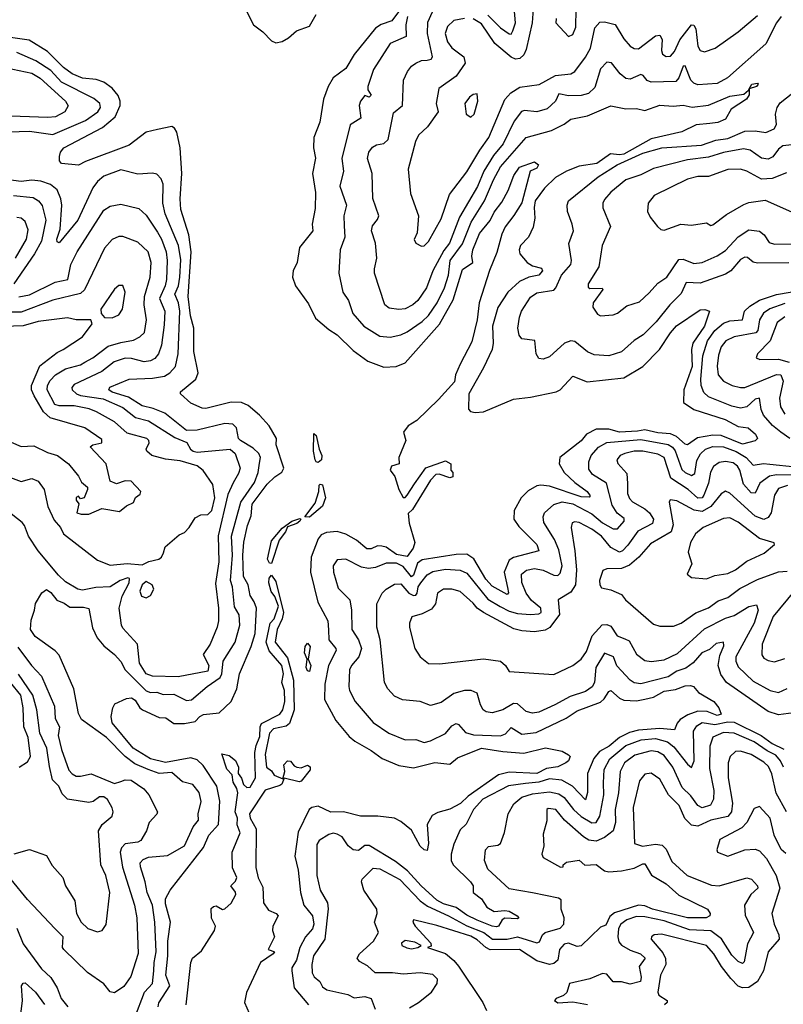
# Model space of a CAD drawing. Extents: x 1245432 to 1420865, y 606325 to 671314.
# Tile 354 of 382: x 1394659 to 1398257, y 637377 to 642020. Entities that reach past the tile are written whole.
import ezdxf

# ---------------------------------------------------------------- set-up
doc = ezdxf.new("R2010")
doc.units = 0

msp = doc.modelspace()

# ---------------------------------------------------------------- linework, layer by layer
at = {"layer": '0CON20XD'}
for points in [[(1395705, 642104.5), (1395761.1, 641995), (1395805, 641962.4), (1395845, 641919.5), (1395865, 641911.2), (1395895, 641917), (1395925.6, 641934.4), (1395963.2, 641966.8), (1396025, 641989.3), (1396055.2, 642045)], [(1396865, 642040.9), (1396925, 641981.8), (1396965, 641952.7), (1396975, 641952.2), (1396982.9, 641967.1), (1396994.3, 642005), (1396987, 642095)], [(1396442.9, 642057.1), (1396411.8, 642015), (1396362.6, 641997.4), (1396335, 641979.2), (1396234.8, 641855), (1396195, 641789), (1396136.4, 641745), (1396112.4, 641705), (1396090.6, 641645), (1396072.7, 641537.3), (1396044.7, 641464.7), (1396043.8, 641415), (1396052.4, 641367.6), (1396038.9, 641295), (1396052.9, 641205), (1396050.5, 641129.5), (1396037.3, 641055), (1396039.2, 641025), (1395977.2, 640945), (1395966.8, 640875), (1395947.8, 640835), (1395943.6, 640805), (1395957.8, 640765), (1396020.2, 640680.2), (1396053.2, 640613.2), (1396115, 640558.5), (1396155, 640534.6), (1396230.1, 640460.1), (1396299.7, 640409.8), (1396375, 640381.1), (1396433.3, 640385), (1396475, 640401.6), (1396636.1, 640583.9), (1396701.1, 640698.9), (1396745, 640841.5), (1396793.8, 640875), (1396789.5, 640905), (1396793.7, 640935), (1396825, 641010.9), (1396876.3, 641073.7), (1396895, 641111.5), (1396930.4, 641159.6), (1396961.2, 641215), (1396987.1, 641285), (1397013.8, 641325), (1397085, 641350), (1397103.8, 641335), (1397095, 641320), (1397063.8, 641306.2), (1397025, 641155.6), (1396986.9, 641096.9), (1396946.2, 641043.8), (1396930.8, 641009.2), (1396907.7, 640922.3), (1396873.1, 640836.9), (1396824.5, 640685.5), (1396813.7, 640605), (1396789.6, 640500.4), (1396733.8, 640396.2), (1396711.7, 640345), (1396707.6, 640312.4), (1396631.6, 640228.4), (1396530.5, 640129.5), (1396489.7, 640105), (1396467.1, 640075), (1396478.5, 640035), (1396445.3, 639955), (1396447.1, 639925), (1396410, 639915), (1396404.5, 639895), (1396425.7, 639865.7), (1396445.2, 639805), (1396465, 639767.3), (1396475, 639767.3), (1396485, 639777.6), (1396519.3, 639830.7), (1396572.6, 639907.4), (1396665, 639940), (1396690, 639925), (1396690, 639895), (1396700, 639885), (1396700, 639865), (1396685, 639860), (1396635, 639877.5), (1396620, 639875), (1396595, 639848), (1396509.4, 639710.6), (1396489.2, 639690.9), (1396493.9, 639646.1), (1396521.2, 639555), (1396512.2, 639527.8), (1396485, 639488.8), (1396435, 639498.6), (1396385, 639532.2), (1396365, 639538.1), (1396345, 639538.7), (1396315, 639524.3), (1396295, 639524.2), (1396245, 639566.1), (1396195, 639594.4), (1396155, 639605.8), (1396105, 639602.5), (1396079.4, 639590.6), (1396065, 639572.5), (1396031.6, 639485), (1396029.5, 639415), (1396063.6, 639273.6), (1396111.3, 639185), (1396113.5, 639143.5), (1396116.1, 639096.1), (1396149.1, 639055), (1396150.5, 639045), (1396114.4, 638975), (1396096.3, 638886.4), (1396095.4, 638815), (1396148.8, 638715), (1396210.6, 638640.6), (1396237.3, 638617.3), (1396314.5, 638574.5), (1396366.7, 638536.7), (1396445, 638502.6), (1396515, 638492.3), (1396615, 638517), (1396685, 638509.2), (1396721.1, 638538.9), (1396835, 638584.9), (1396935, 638568.5), (1397035, 638560.7), (1397136.9, 638586.9), (1397215, 638571.2), (1397244.2, 638554.2), (1397253.3, 638545), (1397244.3, 638525), (1397232, 638515), (1397195, 638497.2), (1397140.8, 638489.2), (1397095, 638466.1), (1396965, 638471.8), (1396915, 638458.5), (1396771.3, 638358.7), (1396735.4, 638324.6), (1396685, 638296.7), (1396628.3, 638281.7), (1396602.1, 638267.9), (1396579, 638225), (1396585.3, 638135), (1396578.3, 638101.7), (1396565, 638105.5), (1396545, 638123.4), (1396505, 638198.1), (1396455, 638238.6), (1396425, 638254.6), (1396345.6, 638264.4), (1396265, 638264.5), (1396185, 638284), (1396125, 638283.4), (1396065, 638312.2), (1396035, 638305.3), (1396022.7, 638295), (1395971.3, 638188.7), (1395955.5, 638075.5), (1395970.3, 638010.3), (1395982.1, 637905), (1395998.3, 637845), (1396038.5, 637795), (1396044.5, 637755), (1396037.6, 637732.4), (1396004.8, 637695), (1395979, 637645), (1395962.8, 637585), (1395941.2, 637548.8), (1395940.2, 637535), (1395951.8, 637455), (1396020, 637375)], [(1396485.6, 642035), (1396477.5, 641995), (1396479.6, 641940.4), (1396405, 641907.9), (1396325.3, 641784.7), (1396298.5, 641705), (1396299.7, 641689.7), (1396315, 641663.8), (1396305, 641653.8), (1396285, 641662), (1396264, 641636), (1396257.9, 641615), (1396265.6, 641555), (1396215.5, 641524.5), (1396176.5, 641365), (1396184.7, 641305), (1396166.7, 641235), (1396198.5, 641145), (1396185.3, 641095), (1396187.3, 641047.3), (1396190.7, 640995), (1396168.2, 640935), (1396162.5, 640825), (1396181.6, 640735), (1396208.2, 640695), (1396229.1, 640635), (1396279.5, 640575), (1396355, 640526.8), (1396405, 640522.2), (1396455, 640533.1), (1396485, 640547.5), (1396555, 640597.3), (1396585, 640625.3), (1396625.7, 640685), (1396660.8, 640755), (1396679.8, 640815), (1396687, 640885), (1396745, 640962.2), (1396786.6, 641065), (1396848.6, 641165), (1396891.5, 641265), (1396924.7, 641325.3), (1397045, 641463.9), (1397165, 641497.1), (1397223.6, 641526.4), (1397255, 641550), (1397335, 641566.3), (1397445, 641613.8), (1397515, 641598.9), (1397565, 641600.4), (1397605, 641591.5), (1397675, 641616.7), (1397737.5, 641612.5), (1397785, 641617.3), (1397827.4, 641607.4), (1397905, 641616.8), (1398005, 641659.8), (1398071.2, 641668.8), (1398092.9, 641687.1), (1398096.3, 641693.4), (1398108.1, 641715), (1398135, 641720), (1398139.2, 641715), (1398130, 641705), (1398096.3, 641693.4), (1398095.5, 641665), (1398083.1, 641645), (1398011.9, 641598.1), (1397985, 641550), (1397948.8, 641535), (1397910.1, 641529.9), (1397846.5, 641523.5), (1397778.9, 641491.1), (1397635, 641458.6), (1397505, 641386.5), (1397485, 641382.2), (1397442.9, 641387.1), (1397377.6, 641342.4), (1397295, 641329.2), (1397235, 641305.8), (1397183.3, 641275), (1397131.8, 641225), (1397088, 641165), (1397082.8, 641135), (1397086.2, 641083.8), (1397078.8, 641041.2), (1397056.9, 640995), (1397019.2, 640955), (1397012, 640935), (1397016.2, 640915), (1397049.3, 640875), (1397075, 640859.2), (1397117.7, 640847.7), (1397122.5, 640835), (1397105.5, 640814.5), (1397058.1, 640805), (1397014.6, 640785), (1396958.9, 640735), (1396912.5, 640662.5), (1396886.2, 640575), (1396890, 640495), (1396884.3, 640465), (1396845, 640378.9), (1396775.8, 640255), (1396773.9, 640183.9), (1396783, 640173), (1396805, 640166.9), (1396845, 640171.5), (1396985, 640231.1), (1397065, 640239.6), (1397186.2, 640265), (1397205.6, 640275), (1397265, 640339.1), (1397332.9, 640312.9), (1397505, 640331.4), (1397595.4, 640385), (1397673.2, 640465), (1397725, 640543.8), (1397754.4, 640575.6), (1397865, 640652.5), (1397887, 640653), (1397908.8, 640645), (1397885.6, 640575), (1397830, 640495), (1397824.8, 640465), (1397827.5, 640385), (1397787.6, 640275), (1397786, 640215), (1397835, 640182.3), (1397983.1, 640135), (1398045, 640101.8), (1398091.9, 640095), (1398126.1, 640065), (1398135.5, 640045), (1398125, 640034.6), (1398065, 640018), (1397965, 640058.4), (1397925, 640060.9), (1397852.3, 640047.7), (1397805, 640015.9), (1397795, 640018.1), (1397753.7, 640053.7), (1397725, 640067.3), (1397665, 640071), (1397605, 640086.3), (1397569.5, 640079.5), (1397485, 640074.5), (1397435, 640088.7), (1397375, 640088.9), (1397330, 640065), (1397305, 640034.7), (1397203.3, 639955), (1397201.2, 639925), (1397224.7, 639885), (1397275, 639837.4), (1397332.9, 639795), (1397347.1, 639775), (1397341.5, 639768.5), (1397305, 639769.6), (1397155, 639820), (1397115, 639825.5), (1397095, 639821.2), (1397055, 639798.1), (1397022.4, 639765), (1396988.4, 639705), (1396987.3, 639665), (1397010.1, 639630.1), (1397095, 639545.9), (1397105.5, 639515), (1396985.8, 639484.2), (1396965, 639470.8), (1396942.3, 639415), (1396957.4, 639342.6), (1396962.8, 639317.3), (1396955, 639309.8), (1396885, 639348.5), (1396855, 639382.5), (1396798.3, 639478.3), (1396765, 639499.7), (1396715, 639498.5), (1396555, 639472.2), (1396532.6, 639457.4), (1396515, 639400.6), (1396505, 639392.6), (1396465, 639441.5), (1396435, 639457.7), (1396385, 639457.5), (1396335, 639437.1), (1396302.3, 639432.3), (1396268.8, 639438.8), (1396195, 639476.5), (1396155, 639472.5), (1396136.2, 639445), (1396136.8, 639415), (1396159.9, 639339.9), (1396214.7, 639284.7), (1396222, 639235), (1396223.5, 639145), (1396255.8, 639095), (1396268.7, 639055), (1396257.1, 639015), (1396221.6, 638975), (1396212.8, 638955), (1396209.1, 638875), (1396213.4, 638856.6), (1396238.9, 638805), (1396325, 638705.4), (1396398.6, 638655), (1396475, 638624.6), (1396525, 638625.9), (1396565, 638612.3), (1396595, 638619.3), (1396665, 638653.5), (1396695, 638689.7), (1396715, 638701.8), (1396727, 638697), (1396759, 638659), (1396797.8, 638647.8), (1396925, 638642.5), (1396948.2, 638651.8), (1396975, 638682.7), (1397025, 638650.6), (1397091.8, 638658.2), (1397234, 638726), (1397285, 638761.2), (1397395, 638801.9), (1397412.9, 638817.1), (1397435, 638851.5), (1397445, 638856.2), (1397485, 638820), (1397505, 638810.6), (1397565, 638808.4), (1397605, 638815.2), (1397645, 638825.9), (1397695, 638854.1), (1397748.6, 638861.4), (1397795, 638879.6), (1397820.5, 638880.5), (1397833.8, 638875), (1397857.3, 638847.3), (1397930.4, 638805), (1397953.3, 638775), (1397964, 638745), (1397945, 638738.2), (1397898.3, 638758.3), (1397855, 638758.6), (1397807.3, 638742.7), (1397770.4, 638719.6), (1397756.8, 638703.2), (1397745, 638672.1), (1397675, 638678.4), (1397575, 638669.8), (1397531.8, 638658.2), (1397485, 638634.6), (1397436.2, 638593.8), (1397390.8, 638569.2), (1397364.2, 638535.8), (1397334.1, 638465), (1397334.5, 638375.5), (1397325, 638340.6), (1397263.1, 638405), (1397213.3, 638433.3), (1397155, 638440.5), (1397105, 638423.9), (1397041.8, 638418.2), (1396962.6, 638407.4), (1396841.2, 638345), (1396797.1, 638295), (1396763, 638227), (1396735, 638200), (1396705, 638132), (1396692.1, 638085), (1396692.4, 638055), (1396701.1, 638035), (1396783.2, 637955), (1396795.5, 637935), (1396795.5, 637905), (1396834.8, 637874.8), (1396859.2, 637835), (1396895, 637814.8), (1396945, 637819.8), (1396965, 637815.7), (1397002.5, 637795), (1397011.1, 637785), (1397005, 637780), (1396945, 637782.7), (1396932.5, 637775), (1396915.5, 637745), (1396905, 637742.5), (1396884.8, 637745.2), (1396815, 637773.6), (1396765, 637797.1), (1396715, 637832.9), (1396655, 637851.2), (1396625, 637868.6), (1396550.2, 637935), (1396486.5, 638006.5), (1396429.9, 638049.9), (1396305, 638125.3), (1396284.7, 638125.3), (1396255, 638102.7), (1396230, 638105), (1396206.2, 638125), (1396177.6, 638167.6), (1396155, 638180), (1396135, 638183.8), (1396115, 638178.5), (1396070.3, 638149.7), (1396058.6, 638131.4), (1396058.4, 637985), (1396074.1, 637915), (1396108.9, 637855), (1396112.6, 637827.4), (1396096.2, 637685), (1396043.5, 637605), (1396034.7, 637564.7), (1396036.1, 637526.1), (1396047, 637507), (1396072.7, 637485), (1396085, 637460), (1396105.4, 637445.4), (1396205, 637423.3), (1396235, 637407.3), (1396285, 637414.3), (1396315.3, 637405.3), (1396334.4, 637355)], [(1398247.4, 642035), (1398225.6, 642005), (1398175, 641905.5), (1397994.5, 641745.5), (1397945, 641718.9), (1397855, 641712.3), (1397835, 641720.7), (1397821.5, 641735), (1397795, 641802), (1397785, 641800.8), (1397764.8, 641745.2), (1397751, 641729), (1397635, 641724.8), (1397615, 641732.3), (1397597.1, 641757.1), (1397585, 641761.8), (1397535, 641740), (1397515, 641743.2), (1397488.5, 641765), (1397447.1, 641817.1), (1397425, 641820), (1397395, 641788.6), (1397369.3, 641700.7), (1397339, 641671), (1397305, 641661.9), (1397245, 641661.2), (1397199.8, 641670.2), (1397184, 641635), (1397145, 641600), (1397095, 641585.3), (1397037.8, 641592.2), (1397023.2, 641586.8), (1396988.3, 641541.7), (1396937.6, 641435), (1396891.2, 641378.8), (1396846.5, 641305), (1396816.3, 641233.7), (1396730.8, 641089.2), (1396683.5, 640966.5), (1396658, 640932), (1396606.2, 640836.2), (1396575.8, 640755), (1396535, 640695.5), (1396510.6, 640675), (1396475, 640656.2), (1396445, 640653.2), (1396399.1, 640659.1), (1396378.5, 640675), (1396331.1, 640825), (1396330, 640845), (1396342.2, 640895), (1396335.8, 640965.8), (1396316.9, 641025), (1396321.9, 641048.1), (1396345, 641077.1), (1396351.1, 641095), (1396323.4, 641176.6), (1396319.6, 641295), (1396298, 641365), (1396303.8, 641395), (1396320.9, 641419.1), (1396340.5, 641429.5), (1396375, 641435.9), (1396395, 641454.4), (1396420, 641580), (1396461.8, 641615), (1396466.5, 641735), (1396485.5, 641775), (1396505, 641801.1), (1396524.7, 641815.3), (1396552.6, 641827.4), (1396579.3, 641829.3), (1396596.9, 641833.1), (1396604.6, 641845.4), (1396580, 641955), (1396581.5, 642008.5), (1396603.7, 642056.3)], [(1396755, 642025.7), (1396705, 642015.2), (1396675, 641987.8), (1396664.2, 641955), (1396675, 641915.7), (1396695, 641887.7), (1396751.2, 641845), (1396757.1, 641815), (1396715, 641753.8), (1396633.8, 641695), (1396620.6, 641625), (1396630.4, 641585), (1396580.5, 641515), (1396538.6, 641475), (1396524.4, 641445), (1396488.5, 641315), (1396500.5, 641200.5), (1396537.5, 641095), (1396531.5, 641015), (1396517, 640983), (1396526.1, 640966.1), (1396551.7, 640951.7), (1396565, 640954.2), (1396585, 640974.2), (1396645, 641081.4), (1396684.7, 641195), (1396765, 641302.5), (1396826.5, 641405), (1396870, 641465), (1396945, 641642.9), (1396973.1, 641675), (1397015, 641702.1), (1397105.8, 641714.3), (1397183.7, 641756.3), (1397255, 641764.7), (1397274.6, 641775), (1397325, 641843.3), (1397347.8, 641885), (1397369.2, 641980.7), (1397391.9, 642008.1), (1397415, 642010.4), (1397465, 641997.9), (1397505, 641928.9), (1397535, 641894.6), (1397555, 641883.6), (1397575, 641882.3), (1397655, 641943.3), (1397675, 641947.3), (1397685.7, 641925.7), (1397683.3, 641875), (1397687.9, 641857.9), (1397705, 641846.5), (1397725, 641847.5), (1397745, 641869.1), (1397770.2, 641925), (1397825, 641995.5), (1397835, 641994.4), (1397845, 641976), (1397854.3, 641894.3), (1397865, 641874.3), (1397885, 641868.6), (1397936.2, 641885), (1398045, 641962.2), (1398135, 642040)], [(1397078.6, 642071.4), (1397073.5, 642005), (1397045, 641878.9), (1397035, 641854.6), (1397015, 641837.2), (1396995, 641834.1), (1396975, 641842.5), (1396897, 641907), (1396835, 642000.5), (1396795, 642023.6)], [(1397187.1, 642025), (1397185.8, 642005), (1397245, 641940.8), (1397265, 641950), (1397279.4, 641985), (1397280.2, 642069.8)], [(1395311, 637365), (1395314.7, 637384.7), (1395366.2, 637465), (1395346.7, 637515), (1395356, 637605), (1395356.1, 637675), (1395369.3, 637765), (1395345, 637851.2), (1395345.4, 637874.6), (1395368.1, 637915), (1395525, 638116.2), (1395550, 638175), (1395594.8, 638225), (1395602.1, 638335), (1395587.5, 638405), (1395523.2, 638503.2), (1395495, 638530.6), (1395465, 638539.7), (1395345, 638517.8), (1395274.2, 638535), (1395193, 638585), (1395093.9, 638705), (1395089, 638735), (1395096.7, 638775), (1395106.4, 638793.6), (1395161.1, 638818.9), (1395185, 638821.5), (1395201.9, 638811.9), (1395224.8, 638775), (1395237.8, 638765), (1395315, 638729.1), (1395347.9, 638727.9), (1395385, 638701.9), (1395435, 638700.9), (1395485, 638710.7), (1395507.6, 638735), (1395525, 638743.5), (1395598.5, 638751.5), (1395654.7, 638805.3), (1395682.2, 638865), (1395694, 638935), (1395749.8, 639065), (1395768.1, 639125), (1395774.5, 639244.5), (1395764.2, 639274.2), (1395744.5, 639304.5), (1395735, 639355.5), (1395713.9, 639395), (1395710.4, 639495), (1395714.4, 639555.6), (1395732.1, 639635), (1395749.6, 639680.4), (1395753.6, 639735), (1395825, 639829.4), (1395861.4, 639865), (1395893.9, 639886.1), (1395902.6, 639905), (1395866.4, 640015), (1395868.1, 640045), (1395833.4, 640105), (1395788.4, 640155), (1395735, 640200.3), (1395704.2, 640214.2), (1395655, 640215.7), (1395535, 640187.1), (1395518.5, 640188.5), (1395465, 640211.9), (1395416.7, 640255), (1395416.7, 640265), (1395488.2, 640325), (1395500, 640355), (1395479.7, 640455), (1395478.5, 640565), (1395462.9, 640622.9), (1395452.3, 640715), (1395466.8, 640925), (1395455.4, 641005.4), (1395418.3, 641125), (1395414.8, 641174.8), (1395423.1, 641295), (1395415.2, 641415.2), (1395399.4, 641489.4), (1395388.2, 641508.2), (1395375, 641515.4), (1395307.2, 641502.8), (1395255, 641489.6), (1395175, 641428), (1394968.3, 641351.7), (1394935, 641334.3), (1394855, 641341.2), (1394846.7, 641355), (1394846.2, 641375), (1394851.2, 641395), (1394866, 641415), (1395048.5, 641511.5), (1395108.7, 641561.4), (1395131.2, 641615), (1395131.5, 641635), (1395122.2, 641662.2), (1395095, 641696.8), (1395054.8, 641724.8), (1395018.3, 641738.3), (1394955.2, 641744.8), (1394905, 641765.2), (1394865, 641794.8), (1394789.9, 641869.9), (1394703.4, 641923.4), (1394615, 641935.8)], [(1394555, 641489.8), (1394705, 641493.4), (1394815, 641477.9), (1394969.2, 641545), (1395026.7, 641585), (1395038.9, 641605), (1395035.4, 641625), (1395008.1, 641648.1), (1394855, 641725.6), (1394805, 641779.8), (1394735, 641825.2), (1394645, 641865.6)], [(1394535.5, 641805.5), (1394715, 641768), (1394755, 641744.8), (1394874.7, 641635), (1394886.6, 641613.4), (1394871.8, 641585), (1394827.8, 641562.2), (1394791, 641559), (1394575, 641567.1)], [(1396785, 641560), (1396800, 641575), (1396817.8, 641635), (1396815, 641670), (1396795, 641667.5), (1396778, 641655), (1396755.7, 641625), (1396762.2, 641575), (1396785, 641560)], [(1398283.3, 640873.3), (1398135, 640871.3), (1398115, 640876.6), (1398088.2, 640898.2), (1398075, 640900.7), (1398055, 640888.8), (1398009.1, 640835), (1397985, 640819.5), (1397865, 640777.6), (1397799.8, 640780.2), (1397775, 640729.2), (1397721.9, 640675), (1397657.8, 640595), (1397596.3, 640533.7), (1397555, 640507.9), (1397495, 640453.1), (1397435, 640434.7), (1397365, 640440), (1397335, 640453.8), (1397275, 640501.8), (1397255, 640505.9), (1397225.6, 640495), (1397155, 640430.5), (1397125, 640419.5), (1397105, 640422.9), (1397091.8, 640445), (1397086.6, 640506.6), (1397025.6, 640515.6), (1397011.8, 640531.8), (1397005.4, 640565), (1397013.1, 640616.9), (1397023.6, 640645), (1397065, 640710.8), (1397095, 640731.2), (1397175.4, 640745), (1397185.7, 640755), (1397212.4, 640815), (1397256.2, 640865), (1397259.6, 640885), (1397245.6, 640965), (1397268.5, 641025), (1397262.5, 641055), (1397240.4, 641115), (1397238.5, 641145), (1397244.4, 641165), (1397385, 641278.4), (1397474.1, 641335.9), (1397595, 641390.4), (1397684.3, 641415.7), (1397871.5, 641428.5), (1397939, 641451), (1397995, 641459.7), (1398075, 641494), (1398125, 641495.7), (1398175, 641487.5), (1398214.1, 641505.9), (1398225.4, 641525), (1398220.5, 641575), (1398228.1, 641605), (1398242.7, 641627.3), (1398302.2, 641675)], [(1398353.7, 641436.4), (1398255.2, 641424.8), (1398235, 641408.9), (1398207.2, 641372.8), (1398185, 641362.5), (1398155, 641367.6), (1398100.6, 641405), (1398069.4, 641410.6), (1397975, 641393.8), (1397905, 641371.5), (1397805, 641359.3), (1397645, 641317.9), (1397585, 641288.7), (1397515, 641264.7), (1397443.7, 641206.4), (1397415, 641171.4), (1397406.1, 641153.9), (1397406.6, 641133.4), (1397443.1, 641045), (1397404, 640955), (1397388.5, 640855), (1397337.1, 640775), (1397338, 640758), (1397345, 640752.5), (1397404.2, 640754.2), (1397407.3, 640747.3), (1397360.5, 640685), (1397358.9, 640665), (1397381.4, 640631.4), (1397395, 640622.9), (1397455, 640627.8), (1397475, 640635.6), (1397520, 640670), (1397580.1, 640689.9), (1397625, 640732.2), (1397665, 640776.9), (1397708.8, 640805), (1397765, 640889.1), (1397785, 640891.1), (1397835, 640869.6), (1397874.8, 640875.2), (1397945, 640905.8), (1397985, 640930.8), (1398045, 640995.3), (1398095, 641028.2), (1398145, 641022), (1398166.2, 641005), (1398189.8, 640969.8), (1398215, 640961.2), (1398325, 640962.6)], [(1395201.5, 637315), (1395246.3, 637433.7), (1395283.8, 637475), (1395291.4, 637535), (1395291.6, 637575), (1395301, 637625), (1395295.6, 637765), (1395283.8, 637845), (1395258.5, 637905), (1395250.4, 637955), (1395227.2, 638025), (1395226.9, 638045), (1395239.9, 638060.1), (1395265, 638070.2), (1395355, 638079.3), (1395435, 638124.5), (1395475.6, 638214.4), (1395501.1, 638245), (1395499.5, 638275), (1395513.6, 638333.6), (1395505, 638375.7), (1395475, 638412.9), (1395425, 638425.4), (1395375, 638469.6), (1395315, 638466), (1395264.6, 638484.6), (1395201.5, 638511.5), (1395156.3, 638546.3), (1395067.5, 638635), (1394949.8, 638719.8), (1394935, 638748.9), (1394913.6, 638865), (1394845, 639024.2), (1394825, 639044.5), (1394731.1, 639111.1), (1394709.9, 639145), (1394712.2, 639187.8), (1394728.8, 639235), (1394732.2, 639267.8), (1394762.4, 639317.6), (1394785, 639333.6), (1394805, 639318.9), (1394833.4, 639283.4), (1394868.5, 639268.5), (1394895, 639249.3), (1394959.8, 639249.8), (1394984.2, 639244.2), (1395001.6, 639151.6), (1395022.9, 639105), (1395055, 639066.8), (1395105, 639027.3), (1395135, 638994), (1395155, 638954.6), (1395255, 638854.5), (1395275, 638846.9), (1395305, 638848.9), (1395335, 638838.2), (1395385, 638840), (1395445, 638809.2), (1395467.9, 638812.1), (1395541.5, 638875), (1395602.5, 638917.5), (1395610.4, 638935), (1395617.4, 638995), (1395673.8, 639085), (1395696.7, 639165), (1395693.5, 639213.5), (1395670.8, 639250.8), (1395660.8, 639345), (1395652.2, 639375), (1395661, 639495), (1395656.1, 639585), (1395700.1, 639745), (1395765, 639837.3), (1395782.3, 639885), (1395788.6, 639928.6), (1395793.7, 639955), (1395785.2, 639975), (1395759, 639999), (1395698.4, 640035), (1395690, 640045), (1395680.5, 640095), (1395662.2, 640112.2), (1395625, 640115.3), (1395495, 640084.7), (1395445, 640083.2), (1395342.3, 640165), (1395287.2, 640187.2), (1395235, 640199.8), (1395170.6, 640240.6), (1395095, 640263.2), (1395079.3, 640275), (1395083.6, 640286.4), (1395174.7, 640325.3), (1395285, 640328.9), (1395340.7, 640339.3), (1395366.8, 640355), (1395392.8, 640385), (1395405.6, 640444.4), (1395413.3, 640645), (1395407.6, 640685), (1395389.8, 640725), (1395406.7, 640765), (1395413.6, 640806.4), (1395417.8, 640887.8), (1395407.4, 640955), (1395343.3, 641105), (1395333.2, 641155), (1395333.9, 641245), (1395325, 641269.2), (1395305, 641291.4), (1395285, 641296.7), (1395215, 641290.7), (1395135, 641311.3), (1395055, 641282.5), (1395025, 641256.9), (1395002.5, 641227.5), (1394931.7, 641075), (1394845, 640966.9), (1394835, 640972), (1394833.1, 640985), (1394848.7, 641031.3), (1394857.8, 641145), (1394853, 641175), (1394835, 641217.7), (1394803.4, 641243.4), (1394758.4, 641258.4), (1394715, 641262.7), (1394665, 641256.2), (1394605, 641264.2)], [(1398271.7, 641298.3), (1398205, 641271), (1398155, 641267.5), (1398085, 641306.3), (1398055, 641315.7), (1397995, 641312.7), (1397905, 641280.4), (1397855, 641280.5), (1397805, 641268.4), (1397648.9, 641191.1), (1397620, 641155), (1397617.1, 641115), (1397629.1, 641089.1), (1397664.3, 641045), (1397680.6, 641030.6), (1397695, 641026.9), (1397774.5, 641055.5), (1397825, 641051.2), (1397895, 641062.5), (1397915, 641050), (1397925, 641052.5), (1397989.3, 641100.7), (1398071.2, 641148.8), (1398095, 641157.8), (1398171.7, 641168.3), (1398295, 641114.4)], [(1394655, 640713.2), (1394705, 640723.2), (1394825, 640781.9), (1394885, 640794.3), (1394899.3, 640865), (1394929.2, 640925), (1395055, 641121.1), (1395085, 641140.9), (1395135, 641150), (1395219.7, 641129.7), (1395255, 641097.8), (1395307.5, 641017.5), (1395326.6, 640985), (1395349.1, 640925), (1395354.1, 640885), (1395349.8, 640795), (1395344.1, 640765), (1395317.9, 640705), (1395342, 640645), (1395339, 640581), (1395327, 640485), (1395312.5, 640445), (1395295, 640422), (1395275, 640410.7), (1395245, 640406.1), (1395185, 640422.3), (1395155, 640423.1), (1395103.9, 640406.1), (1395045, 640360.4), (1394915, 640300.4), (1394904.6, 640285), (1394905.5, 640275), (1394926.4, 640255), (1394945, 640247.5), (1395051.9, 640231.9), (1395145, 640191), (1395203.8, 640143.8), (1395265, 640127.8), (1395389.5, 640049.5), (1395446.6, 640026.6), (1395462.9, 639995), (1395475.6, 639985), (1395495, 639980.8), (1395651.1, 639995), (1395674.2, 639974.2), (1395696.8, 639905), (1395690.3, 639879.7), (1395664, 639836), (1395638.8, 639781.2), (1395594.2, 639585.8), (1395596.3, 639463.7), (1395581.9, 639361.9), (1395595.6, 639245), (1395594.8, 639185), (1395589.2, 639155), (1395555.4, 639074.6), (1395522.9, 639027.1), (1395550.2, 638975), (1395545, 638947.7), (1395405, 638921.8), (1395285, 638924.3), (1395253.9, 638935), (1395223.2, 638985), (1395214.2, 639075), (1395145, 639150), (1395138.2, 639165), (1395126.9, 639245), (1395142, 639302), (1395174.8, 639365), (1395176, 639385), (1395168.4, 639388.4), (1395131.5, 639375), (1395084.2, 639345.8), (1395017.8, 639342.2), (1394955, 639329.2), (1394933.1, 639335), (1394875, 639369.2), (1394841.2, 639401.2), (1394745.2, 639515), (1394699.7, 639585), (1394681.5, 639635), (1394669.5, 639649.5), (1394597, 639707)], [(1394628.8, 641191.2), (1394721.3, 641181.3), (1394747.3, 641165), (1394764.3, 641144.3), (1394781, 641075), (1394761, 640975), (1394728.9, 640915), (1394631.3, 640775)], [(1394639.4, 640895), (1394690.6, 640985), (1394699, 641029), (1394685, 641067.5), (1394665, 641084.6), (1394645, 641087.6)], [(1394615, 639861.2), (1394665, 639842.6), (1394715, 639856), (1394745, 639844), (1394774.1, 639805), (1394791.3, 639725), (1394820.7, 639660.7), (1394850.8, 639625), (1394865.7, 639595), (1395025, 639471.8), (1395085, 639447.7), (1395165, 639455.2), (1395235, 639450), (1395267.5, 639465), (1395314.6, 639475.4), (1395326.9, 639485), (1395335.7, 639505.7), (1395343.8, 639535), (1395409.3, 639590.7), (1395435, 639602.5), (1395457.5, 639625), (1395485, 639671.2), (1395512.5, 639685), (1395545, 639687.1), (1395564.4, 639705.6), (1395577.8, 639765), (1395568.8, 639828.8), (1395523.7, 639893.7), (1395495, 639916.2), (1395415, 639940.1), (1395345, 639947.1), (1395280.6, 639965), (1395257.8, 639985), (1395254.4, 639995), (1395268, 640025), (1395267.8, 640035), (1395257.5, 640045), (1395165, 640069.7), (1395105, 640123.7), (1395020.9, 640170.9), (1394985.7, 640185), (1394915, 640199), (1394845, 640198.8), (1394824.3, 640205), (1394788, 640275), (1394789, 640295), (1394802.2, 640317.8), (1394826.8, 640345), (1394875, 640374.3), (1394945, 640393), (1394965.8, 640404.2), (1395003.6, 640425), (1395075, 640479.7), (1395135, 640498.4), (1395195, 640508), (1395225, 640524.6), (1395245.9, 640545), (1395255.3, 640605), (1395245.6, 640675), (1395246.4, 640715), (1395273.9, 640805), (1395278.4, 640875), (1395264.7, 640925), (1395215, 640971.2), (1395145, 640997.9), (1395125, 640997.9), (1395095, 640983.5), (1395057.9, 640942.1), (1394963.5, 640746.5), (1394945, 640729.4), (1394815, 640697.8), (1394665, 640640.9), (1394550.3, 640640.3)], [(1395095, 640614.5), (1395125, 640628.9), (1395142.9, 640655), (1395156.1, 640735), (1395145, 640766.2), (1395125, 640765.8), (1395105, 640749.2), (1395041.2, 640655), (1395042.5, 640635), (1395057.5, 640615), (1395095, 640614.5)], [(1398099.2, 640669.2), (1398145, 640696.9), (1398225, 640723.4), (1398345, 640744.1)], [(1398287.9, 640045), (1398244.7, 640075), (1398206.8, 640106.8), (1398164.2, 640155), (1398152.5, 640182.5), (1398144.5, 640234.5), (1398125, 640230), (1398085, 640194.8), (1398055, 640188.8), (1398015, 640198.1), (1397905, 640241.6), (1397882.4, 640262.4), (1397869.8, 640295), (1397868.1, 640325), (1397877.8, 640435), (1397899.7, 640505), (1397935, 640553.9), (1397975, 640588.4), (1398005, 640600), (1398064.5, 640605), (1398074, 640645), (1398099.2, 640669.2)], [(1398265, 640681.2), (1398193.3, 640656.7), (1398163.6, 640636.4), (1398144.8, 640605), (1398137.2, 640555), (1398127.5, 640542.5), (1398025, 640525.2), (1397986.1, 640505), (1397965, 640477.9), (1397952.2, 640437.8), (1397945.7, 640385.7), (1397950.5, 640345), (1397975, 640315.3), (1398016, 640295), (1398054.8, 640284.8), (1398075, 640285.8), (1398225, 640346.9), (1398245.9, 640345.9), (1398256.1, 640315), (1398239.5, 640235), (1398243.3, 640195), (1398265, 640160.3)], [(1394618.5, 640028.5), (1394665, 640007.1), (1394725, 640010), (1394789.5, 639979.5), (1394836, 639965), (1394888.8, 639925), (1394935, 639867.5), (1394949.5, 639839.5), (1394977.5, 639815), (1394977.5, 639805), (1394962.5, 639765), (1394945, 639760), (1394935, 639772.5), (1394923.9, 639766.1), (1394924.2, 639755), (1394936.7, 639736.7), (1394928, 639695), (1394948.7, 639688.7), (1394985, 639688.9), (1395045, 639714.6), (1395128.8, 639701.2), (1395161.7, 639728.3), (1395195, 639742.5), (1395205, 639767.5), (1395227, 639783), (1395230, 639795), (1395183.9, 639843.9), (1395155, 639845.6), (1395115, 639831.2), (1395084.2, 639844.2), (1395066, 639926), (1394990, 640005), (1395003.8, 640015), (1395045, 640024.6), (1395045, 640040), (1394965, 640094.7), (1394802.2, 640142.2), (1394771.2, 640171.2), (1394726.2, 640246.2), (1394714.1, 640275), (1394714.5, 640295), (1394752.9, 640387.1), (1394835, 640451.1), (1394864, 640465), (1394955, 640524.4), (1395000.8, 640585), (1394994.1, 640604.1), (1394925, 640604.4), (1394884.4, 640614.4), (1394745, 640596.5), (1394674.4, 640575.6), (1394538.8, 640571.2)], [(1398265, 640618.4), (1398228.7, 640591.4), (1398195.2, 640504.8), (1398135, 640443.8), (1398128.8, 640425), (1398146.9, 640416.9), (1398235, 640419.5), (1398285, 640404.3)], [(1396065, 639932.3), (1396055, 639935.6), (1396050.6, 639945), (1396042.5, 639985), (1396045, 640068.8), (1396055, 640058.8), (1396069.5, 639995), (1396082.5, 639965), (1396081.1, 639945), (1396065, 639932.3)], [(1398305, 638750.8), (1398235, 638741.4), (1398185, 638757.1), (1397990, 638895), (1397962.3, 638932.3), (1397950.7, 638975), (1397957.7, 639022.3), (1397976.9, 639066.9), (1397975, 639085.4), (1397941.2, 639078.8), (1397909.2, 639050.8), (1397872.9, 639035), (1397832.8, 638987.2), (1397797.8, 638962.2), (1397755, 638947.6), (1397715, 638922), (1397585, 638888), (1397555, 638892.4), (1397534.8, 638904.8), (1397472.5, 638972.5), (1397456.2, 639015), (1397415, 639033.6), (1397373.7, 638965), (1397367.5, 638895), (1397356.2, 638873.8), (1397325, 638852), (1397252.1, 638827.9), (1397180.1, 638789.9), (1397105, 638755.3), (1397075, 638750), (1397045, 638758.2), (1397005, 638794.6), (1396985, 638795.3), (1396935.8, 638765), (1396885, 638751.8), (1396856, 638756), (1396842.9, 638765), (1396829.4, 638789.4), (1396813.8, 638843.8), (1396786.3, 638856.3), (1396755, 638857.1), (1396705, 638842.2), (1396645, 638799.5), (1396595, 638785.6), (1396545, 638804.5), (1396463.1, 638813.1), (1396425, 638830.8), (1396392.9, 638865), (1396378.1, 638895), (1396357.9, 639095), (1396341.8, 639155), (1396341.8, 639265), (1396366.4, 639315), (1396385.5, 639335), (1396425, 639358.8), (1396455, 639359.4), (1396491.6, 639315), (1396515, 639305.2), (1396525, 639306.2), (1396532.3, 639315), (1396537, 639345), (1396548.7, 639365), (1396578.2, 639401.8), (1396605, 639418.7), (1396665, 639429.1), (1396735, 639424.4), (1396765, 639410), (1396865, 639288), (1396922.2, 639252.2), (1396965, 639230.8), (1397005, 639219.8), (1397065, 639215.2), (1397105, 639218.9), (1397115.2, 639225), (1397114.3, 639245), (1397070.5, 639280.5), (1397045.2, 639315), (1397024.2, 639365.8), (1397023.6, 639405), (1397046.5, 639423.5), (1397085, 639432.7), (1397124.9, 639424.9), (1397175, 639401.1), (1397195, 639399.6), (1397205, 639410), (1397214.7, 639445), (1397199.7, 639519.7), (1397178.1, 639568.1), (1397128.7, 639648.7), (1397125.3, 639675), (1397131.3, 639695), (1397175.6, 639734.4), (1397214.2, 639745.8), (1397265, 639736.4), (1397355, 639690), (1397405, 639646.8), (1397455, 639619), (1397475, 639619.1), (1397507.3, 639655), (1397507.5, 639667.5), (1397473.4, 639693.4), (1397450.3, 639730.3), (1397424.1, 639834.1), (1397358.5, 639875), (1397341.2, 639901.2), (1397341.1, 639935), (1397352.2, 639965), (1397386.2, 640003.8), (1397425, 640026.7), (1397585, 640039.8), (1397715, 640016.4), (1397734.5, 640004.5), (1397747.5, 639987.5), (1397779.2, 639899.2), (1397795, 639884.4), (1397825, 639870.5), (1397839.6, 639880.4), (1397849.4, 639940.6), (1397866.9, 639973.1), (1397891.1, 639995), (1397925, 640007.6), (1397975, 640005.8), (1398035, 639984.3), (1398082.2, 639955), (1398115, 639918.6), (1398163.3, 639926.7), (1398193.6, 639923.6), (1398315, 639911.7)], [(1398305, 639871.4), (1398225, 639873), (1398192.3, 639867.7), (1398145.8, 639835), (1398125, 639787.8), (1398105, 639788.2), (1398069.5, 639829.5), (1398052, 639895), (1398040.7, 639915), (1398020.1, 639930.1), (1397985, 639936.2), (1397955, 639932.5), (1397927.7, 639912.3), (1397914.2, 639885.8), (1397904.1, 639835), (1397882.9, 639777.1), (1397875, 639764.8), (1397855, 639763), (1397808.8, 639805), (1397727.4, 639857.4), (1397695, 639955.2), (1397665, 639970.6), (1397595, 639984.8), (1397555, 639984.8), (1397510.6, 639975), (1397488.8, 639965), (1397472.1, 639945), (1397477, 639927), (1397519.3, 639879.3), (1397523.3, 639833.3)], [(1396025, 639673.6), (1396002, 639675), (1396050.5, 639739.5), (1396068.2, 639795), (1396070.5, 639825), (1396075, 639830), (1396085, 639827.1), (1396099.4, 639765), (1396085, 639726.2), (1396025, 639673.6)], [(1397523.3, 639833.3), (1397523.3, 639785), (1397532.2, 639762.2), (1397546.7, 639746.7), (1397604, 639714), (1397625.8, 639695), (1397645.3, 639665), (1397640.9, 639645), (1397572, 639608), (1397525, 639542.2), (1397499.3, 639515), (1397485, 639509.3), (1397445, 639530.5), (1397400.2, 639585), (1397355, 639618.1), (1397295, 639649.5), (1397275, 639652.5), (1397262.8, 639647.2), (1397257.5, 639625), (1397275.2, 639515), (1397282.2, 639425), (1397277.9, 639355), (1397255, 639319.8), (1397196.5, 639285), (1397202.6, 639215), (1397156.1, 639153.9), (1397135, 639141.9), (1397085, 639133.2), (1397025, 639137.6), (1396987.4, 639147.4), (1396844.2, 639224.2), (1396815, 639245.3), (1396795, 639268.8), (1396735, 639323.2), (1396695, 639335.3), (1396655, 639334.6), (1396628.2, 639315), (1396617.5, 639265), (1396599.6, 639240.4), (1396555, 639218.2), (1396506.6, 639203.4), (1396495.7, 639175), (1396495.7, 639154.3), (1396520, 639055), (1396545.5, 639015.5), (1396585, 638984.4), (1396637.6, 638982.4), (1396845, 639005.4), (1396925, 638994.5), (1396948.6, 638975), (1396965, 638946.7), (1397175, 638932.1), (1397265, 638974.5), (1397305, 639003.8), (1397329.5, 639040.5), (1397355.8, 639114.2), (1397403.8, 639166.2), (1397425, 639167.4), (1397445, 639159.7), (1397473.8, 639115), (1397510.4, 639100.4), (1397531.4, 639091.4), (1397565, 639028.5), (1397605, 638997.9), (1397635, 638992.9), (1397695, 639001.6), (1397758.2, 639031.8), (1397885, 639147.3), (1397985, 639198.1), (1398025, 639210), (1398095, 639253.2), (1398130.8, 639260.8), (1398139.2, 639235), (1398120.3, 639175), (1398033.9, 639015), (1398032.8, 638995), (1398045, 638968.2), (1398115, 638901.1), (1398195, 638856.4), (1398235, 638846.6), (1398275, 638866.1)], [(1398276.5, 639823.5), (1398235, 639808.8), (1398215, 639777.1), (1398199.2, 639695), (1398185, 639673.1), (1398165, 639662.8), (1398125, 639679.4), (1398005, 639786.9), (1397985, 639797.3), (1397965, 639784.6), (1397916.1, 639723.9), (1397875, 639700.4), (1397836.9, 639706.9), (1397755, 639751.2), (1397724.4, 639755.6), (1397718.6, 639745), (1397737.5, 639637.5), (1397728.6, 639605), (1397631, 639549), (1397576.4, 639485), (1397532.5, 639447.5), (1397495, 639432.1), (1397425, 639430.5), (1397406.6, 639423.4), (1397391.5, 639375), (1397391.9, 639355), (1397400.9, 639340.9), (1397445, 639332.2), (1397495, 639309.4), (1397513.7, 639283.7), (1397645, 639169.4), (1397675, 639160.5), (1397739.2, 639160.8), (1397775, 639173.8), (1397845, 639223.8), (1397905, 639246.4), (1397950.1, 639279.9), (1397995, 639295.2), (1398052, 639338), (1398135, 639380.6), (1398235, 639416.7), (1398275, 639420)], [(1395845, 639456), (1395835, 639457.5), (1395826.3, 639476.3), (1395845, 639562.1), (1395895, 639622.3), (1395941.4, 639655), (1395978.6, 639668.6), (1395984, 639665), (1395978.5, 639655), (1395965, 639643.9), (1395921.2, 639628.8), (1395911.8, 639605), (1395880.5, 639565), (1395845, 639456)], [(1397895, 639383.5), (1397935, 639399.6), (1397995, 639409.1), (1398031.1, 639425), (1398085, 639466.6), (1398167.5, 639505), (1398216.2, 639545), (1398213.6, 639553.6), (1398145, 639573.9), (1398045, 639651.2), (1398005, 639670.7), (1397975, 639667.3), (1397880, 639625), (1397843.3, 639595), (1397819.5, 639555), (1397809.1, 639509.1), (1397825.7, 639454.3), (1397803.3, 639405), (1397825, 639390), (1397895, 639383.5)], [(1395443.5, 637375), (1395465.3, 637575), (1395473.6, 637595), (1395515, 637628.9), (1395576.9, 637725), (1395581.4, 637745), (1395563.1, 637783.1), (1395561.3, 637828.7), (1395571.1, 637838.9), (1395585, 637842), (1395615, 637823.8), (1395625, 637826.7), (1395655.3, 637854.7), (1395676.4, 637895), (1395675, 637906.2), (1395654.2, 637935), (1395675, 637958), (1395681.5, 637975), (1395661.2, 638021.2), (1395660, 638095), (1395698, 638185), (1395683.3, 638223.3), (1395684.4, 638255), (1395674.7, 638285.3), (1395686.1, 638373.9), (1395682.5, 638395), (1395663.8, 638425), (1395659.3, 638459.3), (1395635, 638486), (1395611.7, 638558.3), (1395645, 638550), (1395675, 638527.5), (1395690, 638495), (1395687.5, 638465), (1395703, 638443), (1395713, 638413), (1395729.5, 638399.5), (1395745, 638400.7), (1395769.4, 638445), (1395766.3, 638565), (1395772.2, 638597.8), (1395790.7, 638639.3), (1395791.9, 638685), (1395798.6, 638701.4), (1395885, 638745.8), (1395898.7, 638765), (1395908, 638805), (1395906.2, 638856.2), (1395894.2, 638895), (1395901.2, 638935), (1395893.3, 638975), (1395833.8, 639043.8), (1395820.5, 639085), (1395839.1, 639175), (1395858.1, 639195), (1395877.5, 639255), (1395860.7, 639300.7), (1395844.2, 639324.2), (1395833.2, 639365), (1395833.7, 639386.3), (1395845, 639400), (1395865, 639370), (1395902.3, 639225), (1395895.7, 639194.3), (1395871.8, 639145), (1395862.8, 639085), (1395921, 639011), (1395948.7, 638905), (1395951.4, 638765), (1395929.4, 638700.6), (1395915, 638688.5), (1395855, 638676.2), (1395836.4, 638655), (1395814.7, 638555), (1395821.2, 638495), (1395845, 638477.5), (1395858, 638458), (1395899.3, 638440.7), (1395908.6, 638475), (1395903.9, 638506.1), (1395920, 638525), (1395935, 638523.3), (1395951.3, 638501.3), (1395964.6, 638494.6), (1395985, 638491.9), (1396015, 638504.4), (1396027.1, 638497.1), (1396027.6, 638482.4), (1395985, 638429.5), (1395975, 638426.2), (1395905, 638443.3), (1395893.8, 638415), (1395885, 638408.2), (1395815, 638386.2), (1395741.2, 638275), (1395744.3, 638255), (1395772.5, 638205), (1395771.7, 638021.7), (1395783.1, 637973.1), (1395805, 637930), (1395808.1, 637855), (1395830.7, 637820.7), (1395867.5, 637805), (1395876.7, 637795), (1395851.4, 637745), (1395850, 637725), (1395860, 637695), (1395830, 637635), (1395838.3, 637631.7), (1395858.8, 637625), (1395852.5, 637615), (1395793.3, 637575), (1395727.1, 637432.9), (1395718.1, 637385), (1395740.6, 637335)], [(1395255, 639294), (1395275.4, 639305), (1395290.9, 639335), (1395283.1, 639355), (1395255, 639370), (1395235, 639354.6), (1395224.4, 639325), (1395232.1, 639302.1), (1395255, 639294)], [(1398306, 639324), (1398209.8, 639205), (1398157.3, 639075), (1398155.4, 639025.4), (1398165, 639010), (1398185, 638998.5), (1398215, 638992.7), (1398265, 639007.7)], [(1394650.4, 639060.4), (1394713.9, 638975), (1394760.9, 638925), (1394823.3, 638783.3), (1394826.4, 638725), (1394845.3, 638685), (1394839.2, 638645), (1394855, 638578.6), (1394890.7, 638480.7), (1394905, 638463.9), (1394925, 638453.4), (1394945, 638452.4), (1394995, 638464.6), (1395105, 638418.4), (1395135, 638427.1), (1395155, 638435.6), (1395183.3, 638433.3), (1395243.8, 638393.8), (1395267.8, 638365), (1395307.7, 638285), (1395305, 638273.1), (1395268.1, 638235), (1395255.7, 638195), (1395229.8, 638150.2), (1395215, 638142.2), (1395155, 638134.6), (1395137.8, 638115), (1395132.1, 638095), (1395143.2, 638023.2), (1395200, 637845), (1395210.7, 637785), (1395216.8, 637616.8), (1395182.2, 637507.8), (1395148.7, 637461.3), (1395105, 637432), (1395085, 637435.8), (1395055, 637473.1), (1394977.7, 637527.7), (1394867.1, 637635), (1394860.8, 637645), (1394862.9, 637695), (1394824.2, 637734.2), (1394695, 637871.8), (1394618.9, 637965)], [(1396025, 638946.7), (1396015, 638950), (1396008.8, 638965), (1396012.5, 639005), (1396000, 639035), (1396003.8, 639065), (1396015, 639080), (1396026.9, 639065), (1396017.5, 639005), (1396030.8, 638975), (1396025, 638946.7)], [(1394632.7, 638087.3), (1394705, 638106.9), (1394785, 638078.2), (1394811.1, 638031.1), (1394861.5, 637975), (1394874.6, 637935), (1394917.7, 637865), (1394926, 637806), (1394948.1, 637765), (1394978.9, 637735), (1395025, 637718.6), (1395046.7, 637725), (1395065.9, 637754.1), (1395082.9, 637905), (1395064, 637985), (1395041.6, 638035), (1395029.5, 638195), (1395047.3, 638225), (1395093.8, 638265), (1395098.9, 638285), (1395093.5, 638303.5), (1395072.6, 638342.6), (1395055, 638356.2), (1395035, 638355.5), (1395005, 638333.8), (1394985, 638328.2), (1394883.9, 638343.9), (1394859, 638369), (1394842.5, 638405), (1394812.5, 638435), (1394799, 638499), (1394786.7, 638585), (1394754.1, 638655), (1394739.7, 638765), (1394720, 638835), (1394653.1, 638933.1)], [(1394656.2, 638495), (1394695, 638521.2), (1394709.2, 638545), (1394698.6, 638635), (1394678.4, 638685), (1394675.6, 638775), (1394663.2, 638835), (1394615, 638894.3)], [(1396495, 637360.8), (1396537.3, 637385), (1396598.9, 637435), (1396626.2, 637475), (1396627.5, 637495), (1396605, 637517.1), (1396545, 637525.3), (1396465, 637520), (1396415, 637525.2), (1396334, 637525), (1396298, 637558), (1396259.5, 637579.5), (1396248.6, 637595), (1396259.5, 637615), (1396325.7, 637675), (1396349.2, 637715), (1396330, 637765), (1396343.5, 637805), (1396341.6, 637825), (1396280.7, 637915), (1396268.5, 637955), (1396272.5, 637967.5), (1396325, 638019.7), (1396355, 638016.1), (1396449.2, 637965), (1396546.3, 637865), (1396580.2, 637840.2), (1396679.7, 637795), (1396765, 637747.4), (1396845.5, 637715.5), (1396887.1, 637685), (1396955, 637684.4), (1397005, 637694.8), (1397095, 637666.7), (1397108, 637672), (1397122.8, 637705), (1397134.1, 637715), (1397205, 637736.2), (1397223.3, 637755), (1397223.8, 637785), (1397210.9, 637825), (1397210.4, 637870.4), (1397197.8, 637877.8), (1397075, 637903.5), (1396965, 637921.5), (1396864.6, 638015), (1396849.1, 638055), (1396853.8, 638105), (1396868, 638122), (1396912.4, 638127.6), (1396924.6, 638135.4), (1396943.5, 638186.5), (1396961.1, 638275), (1396987.4, 638322.6), (1397025, 638354.4), (1397075, 638370), (1397155, 638379.5), (1397199, 638369), (1397225, 638351.9), (1397268.4, 638295), (1397305, 638262.3), (1397355, 638232.9), (1397375, 638234), (1397391.9, 638265), (1397410.9, 638365), (1397409, 638421), (1397412.8, 638485), (1397440, 638535), (1397515, 638597.9), (1397586.5, 638623.5), (1397655, 638630.5), (1397710.6, 638615), (1397740.9, 638590.9), (1397805, 638509.2), (1397825, 638494.3), (1397836.9, 638525), (1397833.9, 638665), (1397849.4, 638690.6), (1397875, 638705.9), (1397935, 638696.2), (1397995, 638709.8), (1398025, 638707), (1398152.7, 638645), (1398205, 638607), (1398260.3, 638580.3)], [(1398257.4, 638495), (1398243.6, 638525), (1398221.5, 638551.5), (1398181.7, 638571.7), (1398120.5, 638615), (1398025, 638655.5), (1397975, 638658.9), (1397925, 638636.7), (1397910.2, 638595), (1397908.7, 638488.7), (1397928.9, 638385), (1397928.1, 638345), (1397913.9, 638316.1), (1397875, 638304.3), (1397854.1, 638314.1), (1397820.6, 638360.6), (1397779.7, 638399.7), (1397736.6, 638495), (1397695, 638549.8), (1397665, 638567), (1397635, 638572.9), (1397557.8, 638552.2), (1397509, 638515), (1397489, 638475), (1397480.5, 638375), (1397464.5, 638295.5), (1397465.9, 638235), (1397455.8, 638195), (1397415, 638163.2), (1397375, 638146.9), (1397340.6, 638150.6), (1397315, 638166.3), (1397225.2, 638245.2), (1397185, 638296.2), (1397148.8, 638301.2), (1397142, 638295), (1397142.5, 638242.5), (1397125, 638180), (1397128.8, 638125), (1397118.8, 638085), (1397125, 638068.8), (1397206.7, 638023.3), (1397220, 638025), (1397220, 638035), (1397235, 638047.5), (1397295, 638056.2), (1397322.5, 638032.5), (1397375, 638036.5), (1397415, 638006.8), (1397435, 638001.9), (1397494, 638006), (1397555, 638018.9), (1397595, 638040), (1397605, 638039.4), (1397636.3, 637986.3), (1397705, 637945.9), (1397765, 637891.8), (1397899.2, 637825), (1397913.1, 637805), (1397911.4, 637795), (1397893.3, 637785), (1397805, 637784.2), (1397641.1, 637825), (1397605, 637841.6), (1397575, 637844.7), (1397461.1, 637808.9), (1397439.1, 637790.9), (1397420.2, 637749.8), (1397395, 637740.6), (1397305, 637652.9), (1397285, 637649.4), (1397245, 637665.6), (1397225, 637661.1), (1397202.6, 637635), (1397193.9, 637585), (1397175, 637570.2), (1397155, 637565.2), (1397095, 637582.7), (1397013.5, 637635), (1396875, 637634.2), (1396854.7, 637644.7), (1396815, 637681.9), (1396785, 637698), (1396625, 637749), (1396514.4, 637775.6), (1396510.6, 637765), (1396521.8, 637745), (1396596.7, 637665), (1396598.3, 637651.7), (1396580, 637645), (1396665, 637616), (1396705, 637584.2), (1396726.9, 637556.9), (1396840.5, 637385), (1396858.3, 637348.3)], [(1398272.8, 638285), (1398222.9, 638372.9), (1398203.7, 638463.7), (1398187.7, 638497.7), (1398165, 638518.5), (1398105, 638555.6), (1398055, 638570.8), (1398031.1, 638568.9), (1398006.4, 638545), (1397997.3, 638515), (1397997.6, 638445), (1398018.3, 638325), (1398013.1, 638285), (1397995, 638262.3), (1397915, 638245.2), (1397855, 638216.5), (1397825, 638221.4), (1397792.9, 638252.9), (1397765.8, 638315), (1397715.8, 638365), (1397675, 638439.5), (1397635, 638467.3), (1397605, 638462.2), (1397578.8, 638431.2), (1397549.2, 638305), (1397556.2, 638135), (1397593.1, 638123.1), (1397655, 638132.1), (1397686.8, 638126.8), (1397705, 638108.9), (1397731, 638051), (1397804.1, 637984.1), (1397919.2, 637939.2), (1397955, 637935.3), (1398085, 637974), (1398106.7, 637966.7), (1398136.2, 637935), (1398136.5, 637925), (1398104.3, 637895.7), (1398074.3, 637845), (1398077.5, 637797.5), (1398117.1, 637715), (1398087.9, 637662.1), (1398072.8, 637577.2), (1398065, 637569.1), (1398045, 637578.7), (1398015, 637608.8), (1397965.1, 637685.1), (1397915, 637723.4), (1397815, 637728.9), (1397695, 637771.3), (1397605, 637790.1), (1397565, 637790.8), (1397519.6, 637775), (1397491.1, 637755), (1397480, 637735), (1397477.9, 637695), (1397482.5, 637672.5), (1397495, 637655.3), (1397535, 637632), (1397584.6, 637615), (1397606.6, 637595), (1397577.2, 637555), (1397587, 637505), (1397583.6, 637485), (1397535, 637472.6), (1397495, 637483.2), (1397455, 637483.2), (1397425, 637518.9), (1397405, 637521.9), (1397345, 637496.9), (1397250, 637475), (1397237.7, 637432.3), (1397221.2, 637418.8), (1397186.7, 637405), (1397178.8, 637395), (1397195, 637383.8), (1397265, 637389.1), (1397335, 637376.9)], [(1398268.5, 638088.5), (1398247.1, 638107.1), (1398213.9, 638175), (1398194.6, 638255), (1398145, 638310), (1398119.7, 638300.3), (1398085.5, 638235), (1398060.9, 638209.1), (1397958, 638155), (1397943.3, 638105), (1397946.7, 638095), (1397995, 638075.7), (1398075, 638105.6), (1398125, 638107.9), (1398145, 638100.5), (1398178.6, 638065), (1398222.7, 637985), (1398240, 637925), (1398202.5, 637805), (1398213.5, 637755), (1398235.9, 637705), (1398237.2, 637685), (1398185.4, 637625), (1398163.1, 637535), (1398135.3, 637485), (1398095, 637457), (1398065.2, 637454.8), (1398045, 637462.3), (1398009.4, 637499.4), (1397965.8, 637555.8), (1397930.3, 637615), (1397895, 637654.1), (1397682.9, 637707.1), (1397648.8, 637705), (1397635.7, 637695), (1397634.5, 637685), (1397689.8, 637619.8), (1397702.6, 637592.6), (1397704.2, 637565), (1397678, 637515), (1397666, 637435), (1397670.8, 637420.9), (1397710, 637395), (1397710, 637385), (1397696.7, 637375)], [(1394645, 637735.5), (1394675, 637662.1), (1394761.1, 637545), (1394805, 637504.2), (1394835, 637454.2), (1394854.6, 637405), (1394885, 637365.7)], [(1396505, 637638.5), (1396535, 637644.5), (1396550, 637655), (1396520.7, 637670.7), (1396475, 637677.9), (1396457.5, 637665), (1396460, 637655), (1396483, 637643), (1396505, 637638.5)], [(1394661.2, 637305), (1394671.2, 637395), (1394667.5, 637465), (1394675, 637477.1), (1394685, 637477.8), (1394733.6, 637435), (1394775, 637375.5)]]:
    msp.add_lwpolyline(points, dxfattribs=at)

doc.saveas('drawing.dxf')
